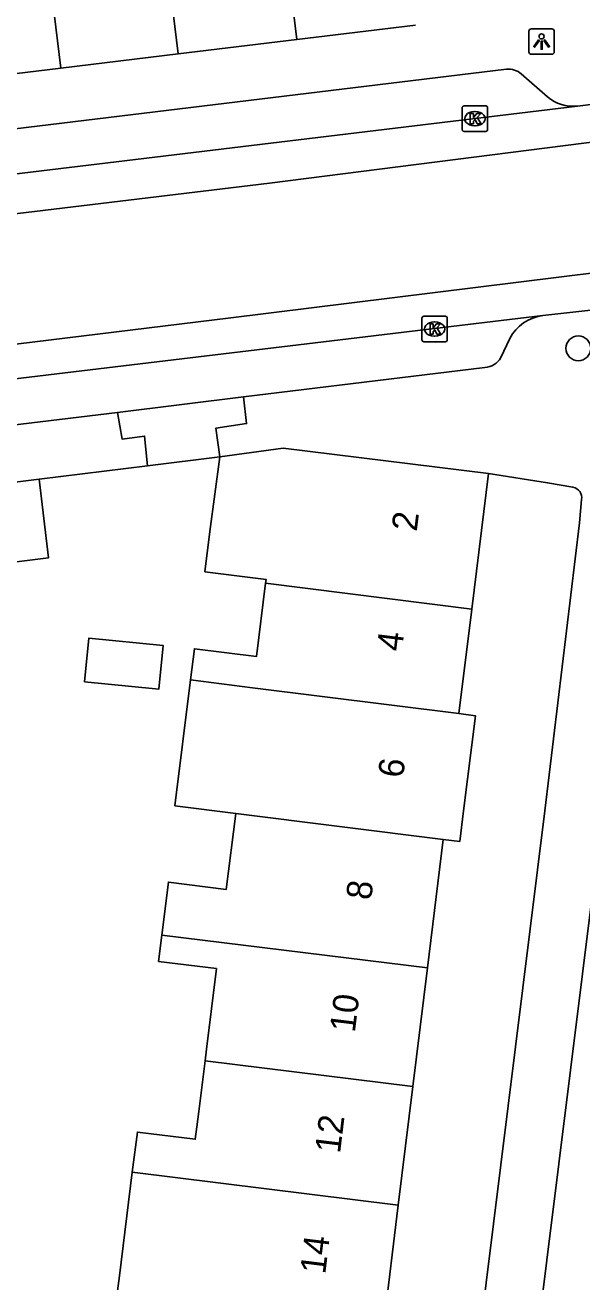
# Model space of a CAD drawing. Extents: x 162172 to 163187, y 382874 to 383684.
# Drawn here: x 162827.76 to 162849.67, y 383231.49 to 383280.9 of the extents above; entities that cross this region are included whole.
import ezdxf

# ---------------------------------------------------------------- set-up
doc = ezdxf.new("R2010")
doc.units = 0
for name, color, linetype in [('IMGEO_Boom', 7, 'Continuous'), ('IMGEO_Kolk', 7, 'Continuous'), ('IMGEO_Lichtpunt', 7, 'Continuous'), ('IMGEO_Muur', 7, 'Continuous'), ('IMGEO_Pand', 7, 'Continuous'), ('IMGEO_Pand_nummerreeks', 7, 'Continuous'), ('IMGEO_Rijbaan_lokaal_gesloten', 7, 'Continuous'), ('IMGEO_Voetpad_open', 7, 'Continuous')]:
    doc.layers.add(name, color=color, linetype=linetype)

msp = doc.modelspace()

# ---------------------------------------------------------------- linework, layer by layer
at = {"layer": 'IMGEO_Boom'}
msp.add_circle((162849.533, 383268.189), 0.489, dxfattribs=at)
at = {"layer": 'IMGEO_Kolk'}
for p, q in [((162844.96, 383276.793), (162844.96, 383277.645)), ((162845.035, 383277.719), (162845.887, 383277.719)), ((162845.448, 383277.499), (162845.473, 383277.499)), ((162845.961, 383277.645), (162845.961, 383276.793)), ((162845.471, 383276.939), (162845.446, 383276.939)), ((162845.887, 383276.719), (162845.035, 383276.719)), ((162843.376, 383268.521), (162843.376, 383269.373)), ((162843.451, 383269.447), (162844.303, 383269.447)), ((162844.377, 383269.373), (162844.377, 383268.521)), ((162843.864, 383269.227), (162843.889, 383269.227)), ((162844.303, 383268.447), (162843.451, 383268.447)), ((162843.887, 383268.667), (162843.862, 383268.667))]:
    msp.add_line(p, q, dxfattribs=at)
for points in [[(162844.96, 383276.793), (162844.96, 383277.645)], [(162845.035, 383277.719), (162845.887, 383277.719)], [(162845.281, 383277.419), (162845.404, 383277.419), (162845.404, 383277.268), (162845.534, 383277.419), (162845.698, 383277.419), (162845.552, 383277.268), (162845.705, 383277.019), (162845.553, 383277.019), (162845.468, 383277.183), (162845.404, 383277.116), (162845.404, 383277.019), (162845.281, 383277.019), (162845.281, 383277.419)], [(162845.961, 383277.645), (162845.961, 383276.793)], [(162845.887, 383276.719), (162845.035, 383276.719)], [(162843.376, 383268.521), (162843.376, 383269.373)], [(162843.451, 383269.447), (162844.303, 383269.447)], [(162844.377, 383269.373), (162844.377, 383268.521)], [(162843.697, 383269.147), (162843.82, 383269.147), (162843.82, 383268.996), (162843.95, 383269.147), (162844.114, 383269.147), (162843.968, 383268.996), (162844.121, 383268.747), (162843.969, 383268.747), (162843.884, 383268.911), (162843.82, 383268.844), (162843.82, 383268.747), (162843.697, 383268.747), (162843.697, 383269.147)], [(162844.303, 383268.447), (162843.451, 383268.447)]]:
    msp.add_lwpolyline(points, dxfattribs=at)
for centre, start, end in [((162845.037, 383277.643), 91.552, 178.448), ((162845.037, 383277.643), 91.552, 178.448), ((162845.885, 383277.643), 1.552, 88.448), ((162845.885, 383277.643), 1.552, 88.448), ((162845.037, 383276.795), 181.552, 268.448), ((162845.037, 383276.795), 181.552, 268.448), ((162845.885, 383276.795), 271.552, 358.448), ((162845.885, 383276.795), 271.552, 358.448), ((162843.453, 383269.371), 91.552, 178.448), ((162843.453, 383269.371), 91.552, 178.448), ((162844.301, 383269.371), 1.552, 88.448), ((162844.301, 383269.371), 1.552, 88.448), ((162843.453, 383268.523), 181.552, 268.448), ((162843.453, 383268.523), 181.552, 268.448), ((162844.301, 383268.523), 271.552, 358.448), ((162844.301, 383268.523), 271.552, 358.448)]:
    msp.add_arc(centre, 0.0765, start, end, dxfattribs=at)
for centre, major_axis, ratio, start_param, end_param in [((162845.447, 383277.219), (-0.387, 0.002), 0.722429, 4.712389, 7.853982), ((162845.472, 383277.219), (-0.39, 0.002), 0.717154, 1.570796, 4.712389), ((162843.863, 383268.947), (-0.387, 0.002), 0.722429, 4.712389, 7.853982), ((162843.888, 383268.947), (-0.39, 0.002), 0.717154, 1.570796, 4.712389)]:
    msp.add_ellipse(centre, major_axis=major_axis, ratio=ratio, start_param=start_param, end_param=end_param, dxfattribs=at)
at = {"layer": 'IMGEO_Lichtpunt'}
for p, q in [((162848.492, 383280.749), (162847.684, 383280.749)), ((162848.492, 383280.749), (162847.684, 383280.749)), ((162847.59, 383280.654), (162847.59, 383279.847)), ((162847.59, 383280.654), (162847.59, 383279.847)), ((162848.586, 383279.847), (162848.586, 383280.654)), ((162848.586, 383279.847), (162848.586, 383280.654)), ((162847.684, 383279.753), (162848.492, 383279.753)), ((162847.684, 383279.753), (162848.492, 383279.753))]:
    msp.add_line(p, q, dxfattribs=at)
for points in [[(162847.964, 383280.318), (162848.003, 383280.29), (162847.815, 383280.028), (162847.777, 383280.055), (162847.964, 383280.318)], [(162848.066, 383280.27), (162848.113, 383280.27), (162848.113, 383279.948), (162848.066, 383279.948), (162848.066, 383280.27)], [(162848.176, 383280.29), (162848.214, 383280.317), (162848.401, 383280.055), (162848.362, 383280.027), (162848.176, 383280.29)]]:
    msp.add_lwpolyline(points, dxfattribs=at)
msp.add_circle((162848.089, 383280.452), 0.0994, dxfattribs=at)
for centre, start, end in [((162847.684, 383280.654), 90, 180), ((162847.684, 383280.654), 90, 180), ((162848.492, 383280.654), 0, 90), ((162848.492, 383280.654), 0, 90), ((162847.684, 383279.847), 180, 270), ((162847.684, 383279.847), 180, 270), ((162848.492, 383279.847), 270, 0), ((162848.492, 383279.847), 270, 360)]:
    msp.add_arc(centre, 0.0946, start, end, dxfattribs=at)
at = {"layer": 'IMGEO_Muur'}
for points in [[(162835.42, 383263.917), (162832.572, 383263.57)], [(162832.572, 383263.57), (162828.315, 383263.05)]]:
    msp.add_lwpolyline(points, dxfattribs=at)
at = {"layer": 'IMGEO_Pand'}
for points in [[(162832.527, 383290.096), (162832.762, 383288.165), (162833.786, 383279.767)], [(162838.458, 383280.334), (162837.434, 383288.734)], [(162829.161, 383279.207), (162828.138, 383287.601)], [(162843.124, 383280.9), (162838.458, 383280.334)], [(162833.786, 383279.767), (162838.458, 383280.334)], [(162833.786, 383279.767), (162829.161, 383279.207)], [(162829.161, 383279.207), (162824.072, 383278.589)], [(162837.223, 383258.955), (162837.241, 383259.101), (162834.837, 383259.403), (162835.035, 383260.981), (162835.42, 383263.917)], [(162835.42, 383263.917), (162837.911, 383264.262), (162845.999, 383263.27)], [(162828.315, 383263.05), (162828.687, 383259.953), (162824.766, 383259.472), (162824.408, 383262.562)], [(162824.408, 383262.562), (162828.315, 383263.05)], [(162845.337, 383257.937), (162845.999, 383263.27)], [(162834.271, 383255.151), (162834.424, 383256.377), (162836.862, 383256.07), (162837.223, 383258.955)], [(162837.223, 383258.955), (162845.337, 383257.937)], [(162844.827, 383253.825), (162845.337, 383257.937)], [(162830.098, 383255.081), (162830.273, 383256.799), (162833.198, 383256.503), (162833.023, 383254.784), (162832.895, 383254.797), (162830.098, 383255.081)], [(162836.051, 383249.904), (162833.653, 383250.204), (162834.271, 383255.151)], [(162844.827, 383253.825), (162836.708, 383254.845), (162834.271, 383255.151)], [(162844.211, 383248.883), (162844.865, 383248.801), (162845.015, 383250), (162845.482, 383253.743), (162844.827, 383253.825)], [(162833.14, 383245.122), (162833.399, 383247.2), (162835.679, 383246.915), (162836.051, 383249.904)], [(162836.051, 383249.904), (162844.211, 383248.883)], [(162843.592, 383243.834), (162844.211, 383248.883)], [(162834.841, 383240.177), (162834.898, 383240.631), (162835.291, 383243.802), (162833.011, 383244.083), (162833.14, 383245.122)], [(162843.592, 383243.834), (162833.14, 383245.122)], [(162843.019, 383239.168), (162843.592, 383243.834)], [(162831.98, 383235.795), (162832.177, 383237.377), (162834.458, 383237.092), (162834.519, 383237.585), (162834.593, 383238.179), (162834.841, 383240.177)], [(162834.841, 383240.177), (162843.019, 383239.168)], [(162842.446, 383234.504), (162843.019, 383239.168)], [(162831.4, 383231.13), (162831.474, 383231.726), (162831.98, 383235.795)], [(162842.446, 383234.504), (162831.98, 383235.795)], [(162841.874, 383229.839), (162842.446, 383234.504)]]:
    msp.add_lwpolyline(points, dxfattribs=at)
at = {"layer": 'IMGEO_Rijbaan_lokaal_gesloten'}
for points in [[(162751.245, 383288.934), (162759.102, 383279.436), (162766.423, 383271.253), (162768.371, 383269.773), (162770.629, 383268.838), (162773.512, 383268.136), (162775.303, 383267.747), (162777.64, 383267.669), (162780.522, 383267.902), (162792.751, 383269.305), (162837.383, 383274.682), (162860.673, 383277.644), (162902.89, 383283.254)], [(162746.988, 383284.773), (162754.973, 383275.848), (162761.671, 383268.445), (162764.865, 383265.64), (162770.006, 383263.146), (162774.835, 383262.367), (162778.262, 383262.289), (162808.407, 383266.029), (162835.747, 383269.38), (162863.477, 383272.809), (162911.477, 383279.327), (162911.844, 383279.376), (162920.076, 383280.478)], [(162852.915, 383278.136), (162849.496, 383277.716)], [(162849.496, 383277.716), (162779.577, 383269.28)], [(162787.483, 383262.198), (162790.095, 383262.473), (162819.027, 383265.957), (162822.009, 383266.344), (162848.142, 383269.478)], [(162851.329, 383269.83), (162848.142, 383269.478)]]:
    msp.add_lwpolyline(points, dxfattribs=at)
at = {"layer": 'IMGEO_Voetpad_open'}
for points in [[(162781.661, 383271.28), (162846.705, 383279.159)], [(162847.289, 383278.978), (162848.316, 383278.079)], [(162846.84, 383268.579), (162846.487, 383267.825)], [(162845.852, 383267.438), (162836.358, 383266.278)], [(162831.393, 383265.672), (162836.358, 383266.278)], [(162836.358, 383266.278), (162836.477, 383265.232), (162835.273, 383265.051), (162835.42, 383263.917)], [(162840.771, 383172.051), (162852.517, 383266.21)], [(162831.393, 383265.672), (162790.95, 383260.785)], [(162832.572, 383263.57), (162832.46, 383264.741), (162831.577, 383264.62), (162831.393, 383265.672)], [(162835.42, 383263.917), (162832.572, 383263.57)], [(162832.572, 383263.57), (162828.315, 383263.05)], [(162845.999, 383263.27), (162848.324, 383262.902), (162849.322, 383262.735)], [(162849.659, 383262.239), (162849.574, 383261.327), (162848.214, 383250), (162844.469, 383219.846)]]:
    msp.add_lwpolyline(points, dxfattribs=at)
for centre, radius, start, end in [((162846.795, 383278.416), 0.748, 48.6567, 96.9035), ((162849.328, 383279.271), 1.564, 229.6477, 276.1537), ((162848.365, 383267.763), 1.73, 97.4036, 151.8447), ((162845.823, 383268.2), 0.763, 272.1955, 330.5248), ((162849.234, 383262.313), 0.431, 350.1198, 78.2673)]:
    msp.add_arc(centre, radius, start, end, dxfattribs=at)

# ---------------------------------------------------------------- texts
at = {"layer": 'IMGEO_Pand_nummerreeks'}
for s, rotation, p in [('2', 82.9266, (162843.173, 383260.965)), ('4', 82.9242, (162842.588, 383256.248)), ('6', 82.8898, (162842.634, 383251.272)), ('8', 83.0044, (162841.377, 383246.47)), ('10', 83.0044, (162840.737, 383241.263)), ('12', 83.0044, (162840.153, 383236.508)), ('14', 83.0044, (162839.571, 383231.762))]:
    msp.add_text(s, height=1, rotation=rotation, dxfattribs=at).set_placement(p)

doc.saveas('drawing.dxf')
